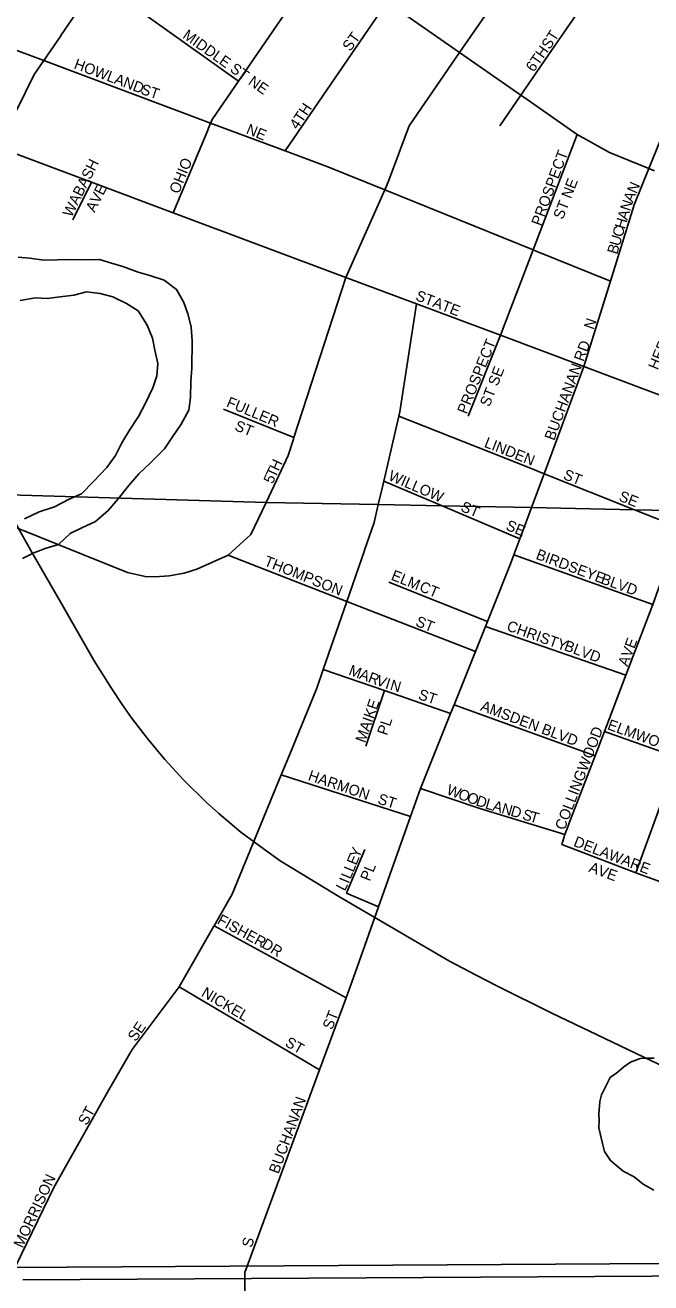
# Model space of a CAD drawing. Extents: x 1588073 to 2013523, y 1090242 to 1357120.
# Drawn here: x 1800917 to 1803843, y 1214356 to 1220235 of the extents above; entities that cross this region are included whole.
import ezdxf

# ---------------------------------------------------------------- set-up
doc = ezdxf.new("R2010")
doc.units = 0
for name, color, linetype in [('GM_X_City_Street', 7, 'Continuous'), ('GM_X_City_Street_Text', 7, 'Continuous'), ('GM_X_Corporation', 7, 'Continuous'), ('GM_X_Major_River', 7, 'Continuous'), ('GM_X_Minor_River', 7, 'Continuous'), ('GM_X_Rail_Line', 7, 'Continuous'), ('GM_X_Section', 7, 'Continuous'), ('GM_X_Township', 7, 'Continuous'), ('GM_X_Township_Road', 7, 'Continuous')]:
    doc.layers.add(name, color=color, linetype=linetype)

msp = doc.modelspace()

# ---------------------------------------------------------------- linework, layer by layer
at = {"layer": 'GM_X_City_Street'}
for points in [[(1801770.9, 1219744), (1801771.4, 1219745.3), (1801784.7, 1219777.3), (1801791.6, 1219793.8), (1801915, 1219973.7), (1802307.5, 1220545.9), (1802674.1, 1221080.4), (1802871.4, 1221368.1), (1803050.7, 1221629.3), (1803407.6, 1222149.8), (1803774.3, 1222684.4)], [(1802609.9, 1219490.1), (1802610.4, 1219491.2), (1802616.8, 1219505.8), (1802713.2, 1219765), (1802949.1, 1220106.7), (1803326.8, 1220653.7), (1803692.2, 1221195.7), (1804050.2, 1221726.6), (1804408.1, 1222257.5)], [(1803365.4, 1220095.7), (1803612.8, 1220455.9), (1803984.8, 1220997.7), (1804349.9, 1221529.2), (1804711.2, 1222055.2), (1804761.1, 1222127.9)], [(1801084.7, 1220186.4), (1801259.1, 1220442.2), (1801435.7, 1220701.1), (1801637.6, 1220983.4), (1802014.9, 1221511.2), (1802213.9, 1221789.4), (1802409.4, 1222062.8)], [(1802308.7, 1220545.1), (1802476.2, 1220435.7), (1802609.5, 1220343), (1802949.1, 1220106.7), (1803235.9, 1219907.2), (1803265, 1219887)], [(1801266.9, 1220436.6), (1801266.9, 1220436.6), (1801915, 1219973.7)], [(1802132.9, 1219647), (1802580.2, 1220300.2), (1802581, 1220301.4)], [(1800601.7, 1220219.7), (1801004.6, 1220069), (1801784.7, 1219777.3), (1802132.9, 1219647), (1802332.5, 1219572.4), (1802598.7, 1219464.8), (1803292.6, 1219184.4), (1803306.5, 1219178.8)], [(1800876.4, 1219836.3), (1800960, 1220003.7), (1801004.6, 1220069), (1801084, 1220185.4), (1801084.7, 1220186.4)], [(1803137.5, 1219763.9), (1803235.9, 1219907.2), (1803365.4, 1220095.7), (1803365.4, 1220095.7)], [(1803530.4, 1218638.8), (1803653.6, 1219034.1), (1803654.9, 1219038.1), (1803765.7, 1219395.4), (1803834.5, 1219564.4), (1803954.5, 1219859.1), (1804106.9, 1220114)], [(1803265, 1219887), (1803265.4, 1219886.7), (1803499.5, 1219723.8), (1803649.5, 1219639.1), (1803834.5, 1219564.4), (1803860.2, 1219554), (1803861, 1219553.7)], [(1800539.8, 1219757.7), (1800790.4, 1219664), (1801227.2, 1219500.6), (1801610.2, 1219357.4)], [(1801610.2, 1219357.4), (1801770.9, 1219744)], [(1803139.5, 1218785.1), (1803292.6, 1219184.4), (1803499.5, 1219723.8)], [(1801140, 1219324.4), (1801227.2, 1219500.6)], [(1802172.7, 1218301.2), (1802174.5, 1218307), (1802416.9, 1219055.5), (1802598.7, 1219464.8), (1802609.9, 1219490.1)], [(1801610.2, 1219357.4), (1802416.9, 1219055.5), (1802747.3, 1218931.8), (1803139.5, 1218785.1), (1803530.4, 1218638.8), (1803844.2, 1218521.4), (1804177.5, 1218396.7), (1804499.5, 1218276.2), (1804769.9, 1218183.2), (1805114.9, 1218064.7), (1805182, 1218041.6), (1805454.8, 1217947.8), (1805454.8, 1217947.8)], [(1803306.5, 1219178.8), (1803306.7, 1219178.7), (1803654.9, 1219038.1)], [(1802587.9, 1218076.2), (1802594.3, 1218103.8), (1802664.3, 1218407.7), (1802668.8, 1218427.2), (1802747.3, 1218931.8)], [(1802988.4, 1218406.7), (1803139.5, 1218785.1)], [(1803272.6, 1217946), (1803285.1, 1217979.6), (1803344, 1218138), (1803530.4, 1218638.8)], [(1801845.2, 1218440.3), (1802174.5, 1218307)], [(1802664.3, 1218407.7), (1803272, 1218166.6)], [(1802092, 1218106.2), (1802147.3, 1218223.5), (1802172, 1218299), (1802172.7, 1218301.2)], [(1803272, 1218166.6), (1803272, 1218166.6), (1803344, 1218138), (1803767.3, 1217970), (1803981.1, 1217885.2)], [(1801867.2, 1217756.7), (1801972.9, 1217853.3), (1802043.9, 1218004), (1802092, 1218106.2)], [(1802504.8, 1217780.7), (1802549.7, 1217910.6), (1802568.9, 1217993.7), (1802587.9, 1218076.1), (1802587.9, 1218076.2)], [(1802594.3, 1218103.8), (1802868.1, 1217987.8), (1803230.9, 1217834.1)], [(1800671, 1217967.8), (1801395.5, 1217676.9), (1801477.9, 1217656.9), (1801523.4, 1217655.7), (1801590.8, 1217660.4), (1801661.7, 1217673.6), (1801720.9, 1217691.7), (1801867.2, 1217756.7)], [(1803101.4, 1217502.6), (1803187.4, 1217717.1), (1803202.7, 1217758.2), (1803230.9, 1217834.1), (1803272.6, 1217946)], [(1803773.8, 1216272), (1803969.3, 1216812.1), (1804176.9, 1217385.4), (1804357.9, 1217885.2)], [(1803459.9, 1216500.6), (1803460, 1216501), (1803583, 1216818.9), (1803626.5, 1216933), (1803726.9, 1217196.2), (1803853, 1217526.8), (1803973, 1217862.7)], [(1802151.4, 1216819.4), (1802151.4, 1216819.4), (1802281.8, 1217135.9), (1802311.7, 1217222.4), (1802421.8, 1217540.6), (1802504.5, 1217779.8), (1802504.8, 1217780.7)], [(1801867.2, 1217756.7), (1802118.4, 1217658.9), (1802118.4, 1217658.8)], [(1803202.7, 1217758.2), (1803853, 1217526.8)], [(1802118.4, 1217658.8), (1802421.8, 1217540.6), (1803022.8, 1217306.6)], [(1802617.9, 1217631.8), (1803079.1, 1217447)], [(1802766, 1216666.2), (1802907.1, 1217018), (1802922.9, 1217057.5), (1803022.8, 1217306.6), (1803070, 1217424.4), (1803079.1, 1217447), (1803088.6, 1217470.7), (1803101.4, 1217502.6)], [(1803070, 1217424.4), (1803726.9, 1217196.2)], [(1802311.7, 1217222.4), (1802597.8, 1217124.1), (1802907.1, 1217018)], [(1802510.7, 1216865), (1802597.8, 1217124.1)], [(1802922.9, 1217057.5), (1803583, 1216818.9)], [(1803626.5, 1216933), (1803969.3, 1216812.1), (1804176.7, 1216739)], [(1801799.9, 1216023.7), (1801800.9, 1216025.4), (1801884.7, 1216172.3), (1802114.7, 1216730.3), (1802151.4, 1216819.4)], [(1802114.7, 1216730.3), (1802719.7, 1216535.5)], [(1801944.8, 1214404.4), (1802293.6, 1215350.9), (1802418.1, 1215688.6), (1802460.9, 1215804.9), (1802570.4, 1216114), (1802719.7, 1216535.5), (1802766, 1216666.2)], [(1802766, 1216666.2), (1803042.9, 1216572.6), (1803441.1, 1216452.1), (1803427.1, 1216404.5), (1803472.3, 1216387.2), (1803472.4, 1216387.2)], [(1803441.1, 1216452.1), (1803459.9, 1216500.6)], [(1802431.4, 1216203.9), (1802505.7, 1216381.1)], [(1803472.4, 1216387.2), (1803773.8, 1216272)], [(1803773.8, 1216272), (1804202.3, 1216116.5)], [(1802570.4, 1216114), (1802420.1, 1216177.1), (1802430.2, 1216201.1), (1802431.4, 1216203.9)], [(1800850.9, 1214387.3), (1801050.8, 1214801.3), (1801309, 1215258.3), (1801418.1, 1215447), (1801638, 1215740.2), (1801799.9, 1216023.7)], [(1801800.9, 1216025.4), (1802418.1, 1215688.6)], [(1801638, 1215740.2), (1802293.6, 1215350.9)]]:
    msp.add_lwpolyline(points, dxfattribs=at)
at = {"layer": 'GM_X_Corporation'}
msp.add_lwpolyline([(1807595.4, 1213967.2), (1806179.7, 1214435.6), (1805457.4, 1214715.7), (1805453.2, 1214396.5), (1800906.6, 1214370.4)], dxfattribs=at)
at = {"layer": 'GM_X_Major_River'}
for points in [[(1800884.3, 1219149.8), (1800938.3, 1219145.2), (1801004.3, 1219136.4), (1801068.4, 1219137.8), (1801130.5, 1219139.1), (1801202.6, 1219138.3), (1801264.7, 1219139.7), (1801320.6, 1219123), (1801374.5, 1219106.4), (1801446.3, 1219079.6), (1801500.2, 1219065), (1801568.1, 1219042.2), (1801625.7, 1218999.5), (1801659, 1218939), (1801678.4, 1218884.7), (1801693.8, 1218824.4), (1801699, 1218758.2), (1801697.6, 1218631.9), (1801692.9, 1218569.9), (1801690, 1218493.7), (1801683.3, 1218435.7), (1801646.5, 1218369.9), (1801605.8, 1218310.2), (1801569.1, 1218254.5), (1801504.3, 1218189.1), (1801449.6, 1218137.5), (1801400.9, 1218081.9), (1801352.2, 1218020.3), (1801305.5, 1217966.7), (1801246.8, 1217915.2), (1801182.4, 1217885.8), (1801128, 1217858.3), (1801073.3, 1217806.8), (1801015, 1217789.4), (1800958.7, 1217767.9), (1800904.3, 1217742.5)], [(1800894, 1218947.2), (1800964.3, 1218960.5), (1801020.3, 1218957.9), (1801080.5, 1218965.2), (1801144.7, 1218972.6), (1801204.9, 1218988), (1801268.9, 1218981.3), (1801326.8, 1218964.6), (1801390.6, 1218933.9), (1801446.3, 1218899.2), (1801487.6, 1218832.6), (1801512.9, 1218772.2), (1801524.3, 1218716), (1801537.6, 1218653.7), (1801532.9, 1218595.6), (1801514.3, 1218539.7), (1801479.4, 1218467.9), (1801446.7, 1218406.1), (1801405.9, 1218342.4), (1801369.1, 1218282.7), (1801340.4, 1218222.9), (1801299.7, 1218167.2), (1801236.9, 1218101.7), (1801180.2, 1218044.2), (1801123.8, 1218018.7), (1801055.3, 1217983.4), (1800982.9, 1217960.1), (1800914.5, 1217926.8)]]:
    msp.add_lwpolyline(points, dxfattribs=at)
at = {"layer": 'GM_X_Minor_River'}
msp.add_lwpolyline([(1803858.1, 1215406), (1803824, 1215406.3), (1803794, 1215404.6), (1803747.7, 1215387.1), (1803717.4, 1215365.4), (1803685, 1215337.7), (1803652.8, 1215316), (1803611.8, 1215234.2), (1803605.4, 1215204.2), (1803600.7, 1215144.1), (1803602.4, 1215114.1), (1803600, 1215080), (1803617.2, 1215007.7), (1803626.8, 1214969.5), (1803654.3, 1214927.1), (1803713.9, 1214878.4), (1803765.6, 1214851.8), (1803807.3, 1214817.2), (1803857.1, 1214788.7)], dxfattribs=at)
at = {"layer": 'GM_X_Rail_Line'}
msp.add_lwpolyline([(1800847.6, 1217951.9), (1800943.5, 1217778.7), (1801084.5, 1217536.8), (1801239.4, 1217264.2), (1801322.3, 1217132.2), (1801370.3, 1217059.2), (1801415.3, 1216997.1), (1801487.6, 1216902), (1801570.3, 1216802.9), (1801658, 1216707.4), (1801766, 1216601.4), (1801822.7, 1216550.2), (1801926.7, 1216463.2), (1802036.2, 1216381.2), (1802110.4, 1216329.2), (1802212.1, 1216265.9), (1802384.1, 1216162.6), (1802901.7, 1215859.4), (1803026, 1215794.1), (1803126.6, 1215742.9), (1803380.9, 1215615.9), (1803984.3, 1215328.2)], dxfattribs=at)
at = {"layer": 'GM_X_Section'}
msp.add_lwpolyline([(1806367.2, 1217950.4), (1806128.5, 1213321.2), (1800603.4, 1213325.3), (1800604.2, 1214425.9), (1805429.1, 1214456.2), (1805464.7, 1217967.9)], close=True, dxfattribs=at)
at = {"layer": 'GM_X_Township'}
for points in [[(1800529.6, 1218049.4), (1802043.9, 1218004), (1802568.9, 1217993.7), (1802868.2, 1217987.8), (1803285.1, 1217979.6), (1803767.3, 1217970), (1804011.8, 1217965.2), (1804272.6, 1217960.1), (1804384.2, 1217957.9), (1805067.4, 1217944.4), (1805488.9, 1217936.1), (1805838.6, 1217929.2), (1808769.3, 1217871.3), (1809113.8, 1217864.5), (1809425.1, 1217858.4), (1812123.4, 1217805.2)], [(1812123.4, 1217805.2), (1809425.1, 1217858.4), (1809113.8, 1217864.5), (1808769.3, 1217871.3), (1805838.6, 1217929.2), (1805488.9, 1217936.1), (1805067.4, 1217944.4), (1804384.2, 1217957.9), (1804272.6, 1217960.1), (1804011.8, 1217965.2), (1803767.3, 1217970), (1803285.1, 1217979.6), (1802868.2, 1217987.8), (1802568.9, 1217993.7), (1802043.9, 1218004), (1800529.6, 1218049.4)]]:
    msp.add_lwpolyline(points, dxfattribs=at)
at = {"layer": 'GM_X_Township_Road'}
msp.add_lwpolyline([(1801934.6, 1210465.2), (1801934.6, 1210465.2), (1801935.7, 1210904.4), (1801937.4, 1211550.2), (1801937.5, 1211592.1), (1801941.1, 1212989.4), (1801944.8, 1214404.4)], dxfattribs=at)

# ---------------------------------------------------------------- texts
at = {"layer": 'GM_X_City_Street_Text'}
for s, rotation, p in [('MIDDLE ST NE', 324.81174, (1801649.9, 1220177.5)), ('ST', 54.4633, (1802437.6, 1220109.3)), ('ST', 57.25688, (1803370.1, 1220117.7)), ('6TH', 55.00614, (1803295.5, 1220012.4)), ('HOWLAND', 339.53839, (1801141.7, 1220033.4)), ('ST', 341.56724, (1801453.8, 1219914.7)), ('4TH', 56.30992, (1802191, 1219743.8)), ('NE', 337.62245, (1801947.2, 1219729.7)), ('PROSPECT', 69.73229, (1803329.6, 1219293.1)), ('WABASH', 63.43494, (1801134.4, 1219333.6)), ('OHIO', 67.8954, (1801635.7, 1219443)), ('AVE', 63.43494, (1801242.1, 1219356.7)), ('ST NE', 68.74919, (1803431.8, 1219323.6)), ('N', 66.79423, (1803775.8, 1219444)), ('N', 71.93139, (1803745.8, 1219362.6)), ('A', 67.59786, (1803759.1, 1219403.5)), ('A', 73.46048, (1803733.4, 1219320.8)), ('H', 73.46048, (1803720.9, 1219278.6)), ('U', 73.46048, (1803697.1, 1219198.4)), ('C', 73.45078, (1803709.6, 1219240.6)), ('B', 73.45078, (1803685.8, 1219160.5)), ('STATE', 338.80678, (1802739, 1218951)), ('HERBSTER', 67.75065, (1803875.3, 1218620.2)), ('N', 71.55411, (1803575.9, 1218808.8)), ('PROSPECT', 67.89307, (1802982.1, 1218413.4)), ('BUCHANAN RD', 69.57771, (1803391.2, 1218289.9)), ('ST SE', 68.50412, (1803088.5, 1218447.7)), ('FULLER', 337.38175, (1801854.8, 1218453.7)), ('ST', 338.20236, (1801893.2, 1218343.1)), ('LINDEN', 338.40576, (1803060.3, 1218264.5)), ('H', 64.68137, (1802102.3, 1218147.2)), ('5', 67.03305, (1802075.6, 1218087.4)), ('T', 64.98062, (1802087.4, 1218115.4)), ('WILLOW', 336.54088, (1802611.8, 1218110.4)), ('ST', 338.19935, (1803429.9, 1218114.9)), ('ST', 337.38531, (1802950.4, 1217965.3)), ('SE', 338.2011, (1803689.5, 1218013.7)), ('SE', 338.19608, (1803161.5, 1217877.3)), ('BIRDSEYE', 339.44358, (1803302.1, 1217741)), ('THOMPSON', 338.19859, (1802030.7, 1217710.1)), ('ELM', 337.83173, (1802624.8, 1217644.1)), ('BLVD', 340.14643, (1803605.6, 1217626.6)), ('CT', 337.61793, (1802756.8, 1217591.3)), ('ST', 338.20236, (1802739.1, 1217428.5)), ('CHRISTY', 340.34568, (1803165.6, 1217406.7)), ('BLVD', 339.62278, (1803434.1, 1217314.2)), ('AVE', 69.27486, (1803734.4, 1217233.9)), ('M', 339.48233, (1802426.5, 1217199.8)), ('A', 339.48161, (1802476, 1217181.3)), ('R', 339.48374, (1802517.2, 1217165.9)), ('V', 339.89096, (1802554.6, 1217151.9)), ('I', 342.1133, (1802598, 1217136)), ('N', 343.9424, (1802620.6, 1217128.8)), ('ST', 341.56068, (1802751.8, 1217085.5)), ('MAIKE', 70.76975, (1802507.3, 1216877.1)), ('AMSDEN BLVD', 339.37702, (1803042.5, 1217032.6)), ('PL', 71.56067, (1802609.4, 1216911.9)), ('COLLINGWOOD', 69.12164, (1803439.6, 1216468.4)), ('ELMWOOD', 340.08254, (1803636.4, 1216944.7)), ('HARMON', 341.27326, (1802237, 1216707.1)), ('W', 339.31014, (1802884.2, 1216641)), ('O', 339.30714, (1802937.7, 1216620.8)), ('ST', 342.64131, (1802562.4, 1216597.2)), ('O', 339.32144, (1802978.8, 1216605.3)), ('D', 341.05879, (1803021.6, 1216589.1)), ('L', 343.70184, (1803065.6, 1216574.1)), ('A', 343.81405, (1803099.5, 1216564.2)), ('N', 343.80538, (1803141.7, 1216551.9)), ('D', 343.81, (1803184, 1216539.7)), ('S', 343.82047, (1803238.9, 1216523.7)), ('T', 343.80318, (1803272.7, 1216513.9)), ('DELAWARE', 339.01468, (1803478.2, 1216399)), ('E', 67.45789, (1802465.6, 1216304.9)), ('Y', 67.47577, (1802479.1, 1216337.4)), ('L', 67.47317, (1802452.1, 1216272.4)), ('PL', 68.19859, (1802528.7, 1216230.1)), ('AVE', 339.67673, (1803549.4, 1216278.8)), ('I', 66.92368, (1802429.7, 1216219.2)), ('L', 67.31156, (1802438.5, 1216239.8)), ('L', 62.51247, (1802411.7, 1216184.2)), ('FISHER', 331.2952, (1801811.7, 1216037.7)), ('DR', 327.99216, (1802019, 1215927.4)), ('NICKEL', 329.42312, (1801737.2, 1215698.7)), ('ST', 68.19607, (1802352.9, 1215535.7)), ('SE', 55.30921, (1801434.3, 1215480.4)), ('ST', 330.2568, (1802128.7, 1215465.6)), ('ST', 60.53115, (1801205, 1215088)), ('BUCHANAN', 69.74451, (1802102, 1214862.3)), ('MORRISON', 64.84194, (1800905.5, 1214515.4)), ('S', 75.97339, (1801978.5, 1214518.1))]:
    msp.add_text(s, height=50, rotation=rotation, dxfattribs=at).set_placement(p)

doc.saveas('drawing.dxf')
